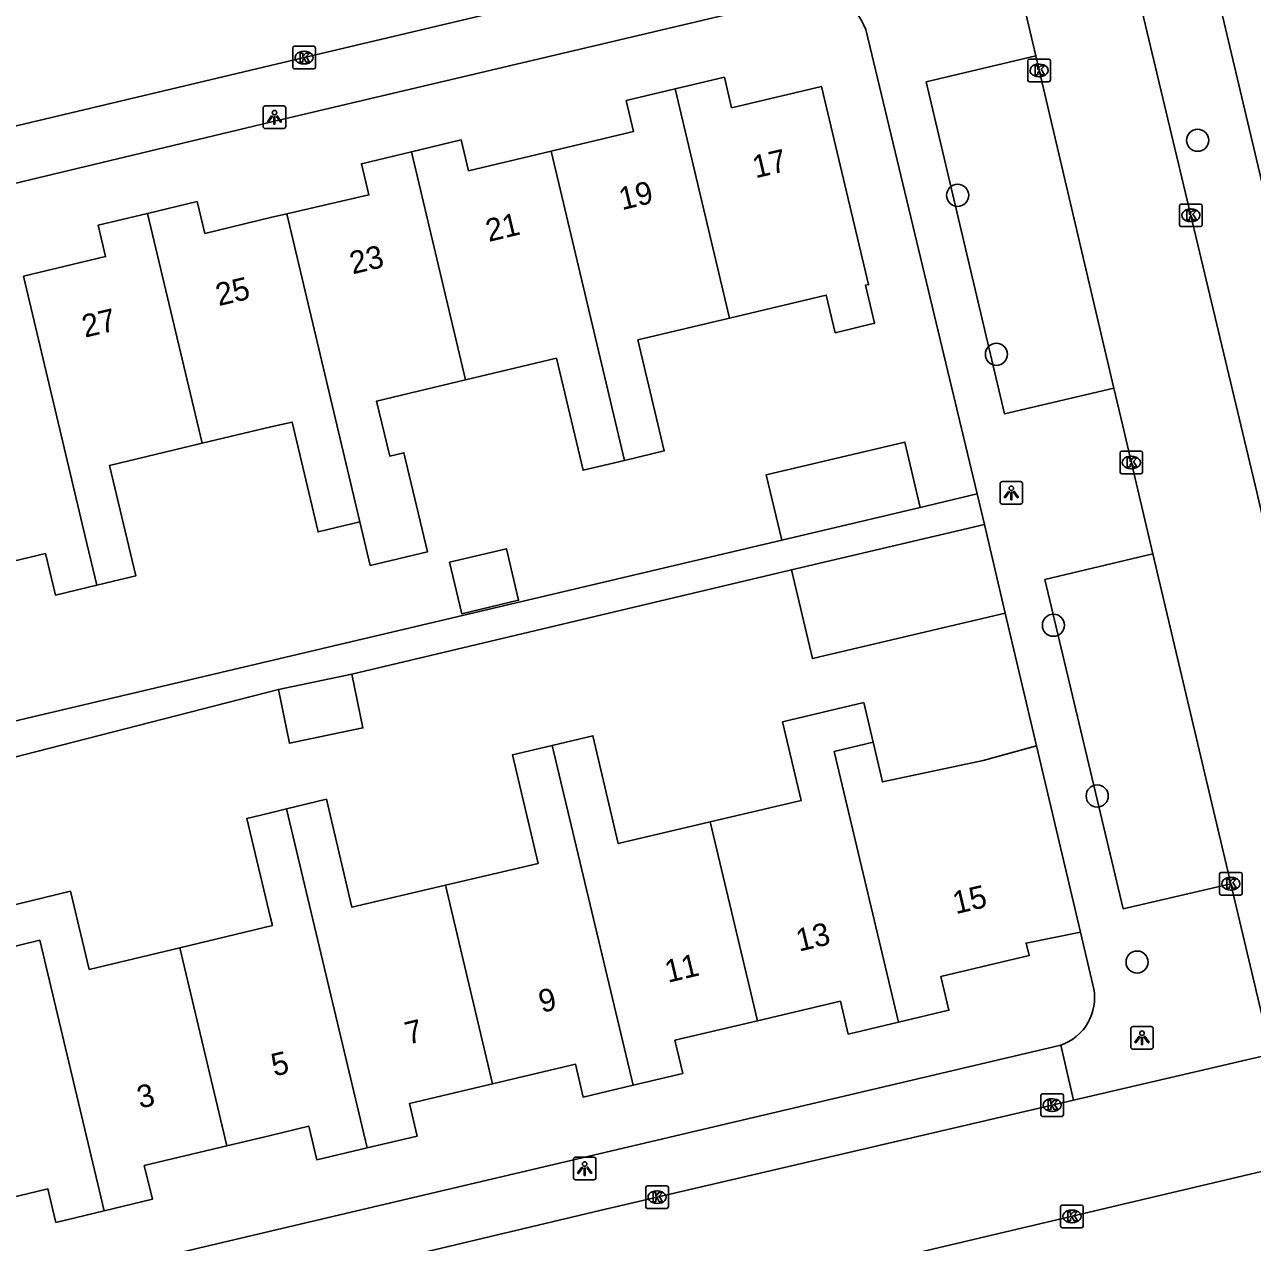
# Model space of a CAD drawing. Extents: x 158038 to 159242, y 380133 to 381214.
# Drawn here: x 158989.1 to 159043.4, y 380816.2 to 380870 of the extents above; entities that cross this region are included whole.
import ezdxf

# ---------------------------------------------------------------- set-up
doc = ezdxf.new("R2010")
doc.units = 0
for name, color, linetype in [('IMGEO_Boom', 7, 'Continuous'), ('IMGEO_Kolk', 7, 'Continuous'), ('IMGEO_Lichtpunt', 7, 'Continuous'), ('IMGEO_Pand', 7, 'Continuous'), ('IMGEO_Pand_nummerreeks', 7, 'Continuous'), ('IMGEO_Rijbaan_lokaal_open', 7, 'Continuous'), ('IMGEO_Voetpad_open', 7, 'Continuous')]:
    doc.layers.add(name, color=color, linetype=linetype)

msp = doc.modelspace()

# ---------------------------------------------------------------- linework, layer by layer
at = {"layer": 'IMGEO_Boom'}
for centre in [(159040.976, 380864.887), (159030.369, 380862.453), (159032.083, 380855.424), (159034.603, 380843.447), (159036.537, 380835.897), (159038.302, 380828.55)]:
    msp.add_circle(centre, 0.489, dxfattribs=at)
at = {"layer": 'IMGEO_Kolk'}
for p, q in [((159000.984, 380868.114), (159000.984, 380868.966)), ((159001.059, 380869.04), (159001.911, 380869.04)), ((159001.472, 380868.82), (159001.497, 380868.82)), ((159001.985, 380868.966), (159001.985, 380868.114)), ((159001.495, 380868.26), (159001.47, 380868.26)), ((159033.47, 380867.548), (159033.47, 380868.4)), ((159033.545, 380868.474), (159034.397, 380868.474)), ((159033.958, 380868.254), (159033.983, 380868.254)), ((159034.471, 380868.4), (159034.471, 380867.548)), ((159001.911, 380868.04), (159001.059, 380868.04)), ((159033.981, 380867.694), (159033.956, 380867.694)), ((159034.397, 380867.474), (159033.545, 380867.474)), ((159040.178, 380861.142), (159040.178, 380861.994)), ((159040.253, 380862.068), (159041.105, 380862.068)), ((159040.666, 380861.848), (159040.691, 380861.848)), ((159041.179, 380861.994), (159041.179, 380861.142)), ((159041.105, 380861.068), (159040.253, 380861.068)), ((159040.689, 380861.288), (159040.664, 380861.288)), ((159037.546, 380850.215), (159037.546, 380851.067)), ((159037.621, 380851.141), (159038.473, 380851.141)), ((159038.034, 380850.921), (159038.059, 380850.921)), ((159038.547, 380851.067), (159038.547, 380850.215)), ((159038.057, 380850.361), (159038.032, 380850.361)), ((159038.473, 380850.141), (159037.621, 380850.141)), ((159041.945, 380831.589), (159041.945, 380832.441)), ((159042.02, 380832.515), (159042.872, 380832.515)), ((159042.433, 380832.295), (159042.458, 380832.295)), ((159042.946, 380832.441), (159042.946, 380831.589)), ((159042.456, 380831.735), (159042.431, 380831.735)), ((159042.872, 380831.515), (159042.02, 380831.515)), ((159034.047, 380821.802), (159034.047, 380822.654)), ((159034.122, 380822.728), (159034.974, 380822.728)), ((159034.535, 380822.508), (159034.56, 380822.508)), ((159035.048, 380822.654), (159035.048, 380821.802)), ((159034.558, 380821.948), (159034.533, 380821.948)), ((159034.974, 380821.728), (159034.122, 380821.728)), ((159016.585, 380817.732), (159016.585, 380818.584)), ((159016.66, 380818.658), (159017.512, 380818.658)), ((159017.073, 380818.438), (159017.098, 380818.438)), ((159017.586, 380818.584), (159017.586, 380817.732)), ((159017.512, 380817.658), (159016.66, 380817.658)), ((159017.096, 380817.878), (159017.071, 380817.878)), ((159034.921, 380816.881), (159034.921, 380817.733)), ((159034.996, 380817.807), (159035.848, 380817.807)), ((159035.922, 380817.733), (159035.922, 380816.881)), ((159035.409, 380817.587), (159035.434, 380817.587)), ((159035.848, 380816.807), (159034.996, 380816.807)), ((159035.432, 380817.027), (159035.407, 380817.027))]:
    msp.add_line(p, q, dxfattribs=at)
for points in [[(159000.984, 380868.114), (159000.984, 380868.966)], [(159001.059, 380869.04), (159001.911, 380869.04)], [(159001.305, 380868.74), (159001.428, 380868.74), (159001.428, 380868.589), (159001.558, 380868.74), (159001.722, 380868.74), (159001.576, 380868.589), (159001.729, 380868.34), (159001.577, 380868.34), (159001.492, 380868.504), (159001.428, 380868.437), (159001.428, 380868.34), (159001.305, 380868.34), (159001.305, 380868.74)], [(159001.985, 380868.966), (159001.985, 380868.114)], [(159033.47, 380867.548), (159033.47, 380868.4)], [(159033.545, 380868.474), (159034.397, 380868.474)], [(159033.791, 380868.174), (159033.914, 380868.174), (159033.914, 380868.023), (159034.044, 380868.174), (159034.208, 380868.174), (159034.062, 380868.023), (159034.215, 380867.774), (159034.063, 380867.774), (159033.978, 380867.938), (159033.914, 380867.871), (159033.914, 380867.774), (159033.791, 380867.774), (159033.791, 380868.174)], [(159034.471, 380868.4), (159034.471, 380867.548)], [(159001.911, 380868.04), (159001.059, 380868.04)], [(159034.397, 380867.474), (159033.545, 380867.474)], [(159040.178, 380861.142), (159040.178, 380861.994)], [(159040.253, 380862.068), (159041.105, 380862.068)], [(159040.499, 380861.768), (159040.622, 380861.768), (159040.622, 380861.617), (159040.752, 380861.768), (159040.916, 380861.768), (159040.77, 380861.617), (159040.923, 380861.368), (159040.771, 380861.368), (159040.686, 380861.532), (159040.622, 380861.465), (159040.622, 380861.368), (159040.499, 380861.368), (159040.499, 380861.768)], [(159041.179, 380861.994), (159041.179, 380861.142)], [(159041.105, 380861.068), (159040.253, 380861.068)], [(159037.546, 380850.215), (159037.546, 380851.067)], [(159037.621, 380851.141), (159038.473, 380851.141)], [(159037.867, 380850.841), (159037.99, 380850.841), (159037.99, 380850.69), (159038.12, 380850.841), (159038.284, 380850.841), (159038.138, 380850.69), (159038.291, 380850.441), (159038.139, 380850.441), (159038.054, 380850.605), (159037.99, 380850.538), (159037.99, 380850.441), (159037.867, 380850.441), (159037.867, 380850.841)], [(159038.547, 380851.067), (159038.547, 380850.215)], [(159038.473, 380850.141), (159037.621, 380850.141)], [(159041.945, 380831.589), (159041.945, 380832.441)], [(159042.02, 380832.515), (159042.872, 380832.515)], [(159042.946, 380832.441), (159042.946, 380831.589)], [(159042.266, 380832.215), (159042.389, 380832.215), (159042.389, 380832.064), (159042.519, 380832.215), (159042.683, 380832.215), (159042.537, 380832.064), (159042.69, 380831.815), (159042.538, 380831.815), (159042.453, 380831.979), (159042.389, 380831.912), (159042.389, 380831.815), (159042.266, 380831.815), (159042.266, 380832.215)], [(159042.872, 380831.515), (159042.02, 380831.515)], [(159034.047, 380821.802), (159034.047, 380822.654)], [(159034.122, 380822.728), (159034.974, 380822.728)], [(159035.048, 380822.654), (159035.048, 380821.802)], [(159034.368, 380822.428), (159034.491, 380822.428), (159034.491, 380822.277), (159034.621, 380822.428), (159034.785, 380822.428), (159034.639, 380822.277), (159034.792, 380822.028), (159034.64, 380822.028), (159034.555, 380822.192), (159034.491, 380822.125), (159034.491, 380822.028), (159034.368, 380822.028), (159034.368, 380822.428)], [(159034.974, 380821.728), (159034.122, 380821.728)], [(159016.585, 380817.732), (159016.585, 380818.584)], [(159016.66, 380818.658), (159017.512, 380818.658)], [(159016.906, 380818.358), (159017.029, 380818.358), (159017.029, 380818.207), (159017.159, 380818.358), (159017.323, 380818.358), (159017.177, 380818.207), (159017.33, 380817.958), (159017.178, 380817.958), (159017.093, 380818.122), (159017.029, 380818.055), (159017.029, 380817.958), (159016.906, 380817.958), (159016.906, 380818.358)], [(159017.586, 380818.584), (159017.586, 380817.732)], [(159017.512, 380817.658), (159016.66, 380817.658)], [(159034.921, 380816.881), (159034.921, 380817.733)], [(159034.996, 380817.807), (159035.848, 380817.807)], [(159035.922, 380817.733), (159035.922, 380816.881)], [(159035.242, 380817.507), (159035.365, 380817.507), (159035.365, 380817.356), (159035.495, 380817.507), (159035.659, 380817.507), (159035.513, 380817.356), (159035.666, 380817.107), (159035.514, 380817.107), (159035.429, 380817.271), (159035.365, 380817.204), (159035.365, 380817.107), (159035.242, 380817.107), (159035.242, 380817.507)], [(159035.848, 380816.807), (159034.996, 380816.807)]]:
    msp.add_lwpolyline(points, dxfattribs=at)
for centre, start, end in [((159001.061, 380868.964), 91.552, 178.448), ((159001.061, 380868.964), 91.552, 178.448), ((159001.909, 380868.964), 1.552, 88.448), ((159001.909, 380868.964), 1.552, 88.448), ((159001.061, 380868.116), 181.552, 268.448), ((159001.061, 380868.116), 181.552, 268.448), ((159001.909, 380868.116), 271.552, 358.448), ((159001.909, 380868.116), 271.552, 358.448), ((159033.547, 380868.398), 91.552, 178.448), ((159033.547, 380868.398), 91.552, 178.448), ((159034.395, 380868.398), 1.552, 88.448), ((159034.395, 380868.398), 1.552, 88.448), ((159033.547, 380867.55), 181.552, 268.448), ((159033.547, 380867.55), 181.552, 268.448), ((159034.395, 380867.55), 271.552, 358.448), ((159034.395, 380867.55), 271.552, 358.448), ((159040.255, 380861.992), 91.552, 178.448), ((159040.255, 380861.992), 91.552, 178.448), ((159041.103, 380861.992), 1.552, 88.448), ((159041.103, 380861.992), 1.552, 88.448), ((159040.255, 380861.144), 181.552, 268.448), ((159040.255, 380861.144), 181.552, 268.448), ((159041.103, 380861.144), 271.552, 358.448), ((159041.103, 380861.144), 271.552, 358.448), ((159037.623, 380851.065), 91.552, 178.448), ((159037.623, 380851.065), 91.552, 178.448), ((159038.471, 380851.065), 1.552, 88.448), ((159038.471, 380851.065), 1.552, 88.448), ((159037.623, 380850.217), 181.552, 268.448), ((159037.623, 380850.217), 181.552, 268.448), ((159038.471, 380850.217), 271.552, 358.448), ((159038.471, 380850.217), 271.552, 358.448), ((159042.022, 380832.439), 91.552, 178.448), ((159042.022, 380832.439), 91.552, 178.448), ((159042.87, 380832.439), 1.552, 88.448), ((159042.87, 380832.439), 1.552, 88.448), ((159042.022, 380831.591), 181.552, 268.448), ((159042.022, 380831.591), 181.552, 268.448), ((159042.87, 380831.591), 271.552, 358.448), ((159042.87, 380831.591), 271.552, 358.448), ((159034.124, 380822.652), 91.552, 178.448), ((159034.124, 380822.652), 91.552, 178.448), ((159034.972, 380822.652), 1.552, 88.448), ((159034.972, 380822.652), 1.552, 88.448), ((159034.124, 380821.804), 181.552, 268.448), ((159034.124, 380821.804), 181.552, 268.448), ((159034.972, 380821.804), 271.552, 358.448), ((159034.972, 380821.804), 271.552, 358.448), ((159016.662, 380818.582), 91.552, 178.448), ((159016.662, 380818.582), 91.552, 178.448), ((159017.51, 380818.582), 1.552, 88.448), ((159017.51, 380818.582), 1.552, 88.448), ((159016.662, 380817.734), 181.552, 268.448), ((159016.662, 380817.734), 181.552, 268.448), ((159017.51, 380817.734), 271.552, 358.448), ((159017.51, 380817.734), 271.552, 358.448), ((159034.998, 380817.731), 91.552, 178.448), ((159034.998, 380817.731), 91.552, 178.448), ((159035.846, 380817.731), 1.552, 88.448), ((159035.846, 380817.731), 1.552, 88.448), ((159034.998, 380816.883), 181.552, 268.448), ((159034.998, 380816.883), 181.552, 268.448), ((159035.846, 380816.883), 271.552, 358.448), ((159035.846, 380816.883), 271.552, 358.448)]:
    msp.add_arc(centre, 0.0765, start, end, dxfattribs=at)
for centre, major_axis, ratio, start_param, end_param in [((159001.471, 380868.54), (-0.387, 0.002), 0.722429, 4.712389, 7.853982), ((159001.496, 380868.54), (-0.39, 0.002), 0.717154, 1.570796, 4.712389), ((159033.957, 380867.974), (-0.387, 0.002), 0.722429, 4.712389, 7.853982), ((159033.982, 380867.974), (-0.39, 0.002), 0.717154, 1.570796, 4.712389), ((159040.665, 380861.568), (-0.387, 0.002), 0.722429, 4.712389, 7.853982), ((159040.69, 380861.568), (-0.39, 0.002), 0.717154, 1.570796, 4.712389), ((159038.033, 380850.641), (-0.387, 0.002), 0.722429, 4.712389, 7.853982), ((159038.058, 380850.641), (-0.39, 0.002), 0.717154, 1.570796, 4.712389), ((159042.432, 380832.015), (-0.387, 0.002), 0.722429, 4.712389, 7.853982), ((159042.457, 380832.015), (-0.39, 0.002), 0.717154, 1.570796, 4.712389), ((159034.534, 380822.228), (-0.387, 0.002), 0.722429, 4.712389, 7.853982), ((159034.559, 380822.228), (-0.39, 0.002), 0.717154, 1.570796, 4.712389), ((159017.072, 380818.158), (-0.387, 0.002), 0.722429, 4.712389, 7.853982), ((159017.097, 380818.158), (-0.39, 0.002), 0.717154, 1.570796, 4.712389), ((159035.408, 380817.307), (-0.387, 0.002), 0.722429, 4.712389, 7.853982), ((159035.433, 380817.307), (-0.39, 0.002), 0.717154, 1.570796, 4.712389)]:
    msp.add_ellipse(centre, major_axis=major_axis, ratio=ratio, start_param=start_param, end_param=end_param, dxfattribs=at)
at = {"layer": 'IMGEO_Lichtpunt'}
for p, q in [((158999.674, 380866.308), (158999.674, 380865.501)), ((158999.674, 380866.308), (158999.674, 380865.501)), ((159000.576, 380866.403), (158999.768, 380866.403)), ((159000.576, 380866.403), (158999.768, 380866.403)), ((159000.67, 380865.501), (159000.67, 380866.308)), ((159000.67, 380865.501), (159000.67, 380866.308)), ((158999.768, 380865.407), (159000.576, 380865.407)), ((158999.768, 380865.407), (159000.576, 380865.407)), ((159032.245, 380849.7), (159032.245, 380848.893)), ((159032.245, 380849.7), (159032.245, 380848.893)), ((159033.147, 380849.795), (159032.339, 380849.795)), ((159033.147, 380849.795), (159032.339, 380849.795)), ((159033.241, 380848.893), (159033.241, 380849.7)), ((159033.241, 380848.893), (159033.241, 380849.7)), ((159032.339, 380848.799), (159033.147, 380848.799)), ((159032.339, 380848.799), (159033.147, 380848.799)), ((159038.02, 380825.608), (159038.02, 380824.801)), ((159038.02, 380825.608), (159038.02, 380824.801)), ((159038.922, 380825.703), (159038.114, 380825.703)), ((159038.922, 380825.703), (159038.114, 380825.703)), ((159039.016, 380824.801), (159039.016, 380825.608)), ((159039.016, 380824.801), (159039.016, 380825.608)), ((159038.114, 380824.707), (159038.922, 380824.707)), ((159038.114, 380824.707), (159038.922, 380824.707)), ((159013.388, 380819.827), (159013.388, 380819.02)), ((159013.388, 380819.827), (159013.388, 380819.02)), ((159014.29, 380819.922), (159013.482, 380819.922)), ((159014.29, 380819.922), (159013.482, 380819.922)), ((159014.384, 380819.02), (159014.384, 380819.827)), ((159014.384, 380819.02), (159014.384, 380819.827)), ((159013.482, 380818.926), (159014.29, 380818.926)), ((159013.482, 380818.926), (159014.29, 380818.926))]:
    msp.add_line(p, q, dxfattribs=at)
for points in [[(159000.048, 380865.972), (159000.087, 380865.944), (158999.899, 380865.682), (158999.861, 380865.709), (159000.048, 380865.972)], [(159000.15, 380865.924), (159000.197, 380865.924), (159000.197, 380865.602), (159000.15, 380865.602), (159000.15, 380865.924)], [(159000.26, 380865.944), (159000.298, 380865.971), (159000.485, 380865.709), (159000.446, 380865.681), (159000.26, 380865.944)], [(159032.619, 380849.364), (159032.658, 380849.336), (159032.47, 380849.074), (159032.432, 380849.101), (159032.619, 380849.364)], [(159032.721, 380849.316), (159032.768, 380849.316), (159032.768, 380848.994), (159032.721, 380848.994), (159032.721, 380849.316)], [(159032.831, 380849.336), (159032.869, 380849.363), (159033.056, 380849.101), (159033.017, 380849.073), (159032.831, 380849.336)], [(159038.394, 380825.272), (159038.433, 380825.244), (159038.245, 380824.982), (159038.207, 380825.009), (159038.394, 380825.272)], [(159038.496, 380825.224), (159038.543, 380825.224), (159038.543, 380824.902), (159038.496, 380824.902), (159038.496, 380825.224)], [(159038.606, 380825.244), (159038.644, 380825.271), (159038.831, 380825.009), (159038.792, 380824.981), (159038.606, 380825.244)], [(159013.762, 380819.491), (159013.801, 380819.463), (159013.613, 380819.201), (159013.575, 380819.228), (159013.762, 380819.491)], [(159013.864, 380819.443), (159013.911, 380819.443), (159013.911, 380819.121), (159013.864, 380819.121), (159013.864, 380819.443)], [(159013.974, 380819.463), (159014.012, 380819.49), (159014.199, 380819.228), (159014.16, 380819.2), (159013.974, 380819.463)]]:
    msp.add_lwpolyline(points, dxfattribs=at)
for centre in [(159000.173, 380866.106), (159032.744, 380849.498), (159038.519, 380825.406), (159013.887, 380819.625)]:
    msp.add_circle(centre, 0.0994, dxfattribs=at)
for centre, start, end in [((158999.768, 380866.308), 90, 180), ((158999.768, 380866.308), 90, 180), ((159000.576, 380866.308), 0, 90), ((159000.576, 380866.308), 0, 90), ((158999.768, 380865.501), 180, 270), ((158999.768, 380865.501), 180, 270), ((159000.576, 380865.501), 270, 0), ((159000.576, 380865.501), 270, 360), ((159032.339, 380849.7), 90, 180), ((159032.339, 380849.7), 90, 180), ((159033.147, 380849.7), 0, 90), ((159033.147, 380849.7), 0, 90), ((159032.339, 380848.893), 180, 270), ((159032.339, 380848.893), 180, 270), ((159033.147, 380848.893), 270, 0), ((159033.147, 380848.893), 270, 360), ((159038.114, 380825.608), 90, 180), ((159038.114, 380825.608), 90, 180), ((159038.922, 380825.608), 0, 90), ((159038.922, 380825.608), 0, 90), ((159038.114, 380824.801), 180, 270), ((159038.114, 380824.801), 180, 270), ((159038.922, 380824.801), 270, 0), ((159038.922, 380824.801), 270, 360), ((159013.482, 380819.827), 90, 180), ((159013.482, 380819.827), 90, 180), ((159014.29, 380819.827), 0, 90), ((159014.29, 380819.827), 0, 90), ((159013.482, 380819.02), 180, 270), ((159013.482, 380819.02), 180, 270), ((159014.29, 380819.02), 270, 0), ((159014.29, 380819.02), 270, 360)]:
    msp.add_arc(centre, 0.0946, start, end, dxfattribs=at)
at = {"layer": 'IMGEO_Pand'}
for points in [[(159017.89, 380867.155), (159020.06, 380867.672), (159020.381, 380866.322), (159024.346, 380867.266), (159026.431, 380858.507), (159026.295, 380858.475), (159026.696, 380856.793), (159024.957, 380856.379), (159024.56, 380858.044), (159020.293, 380857.028)], [(159012.399, 380864.409), (159016.044, 380865.277), (159015.72, 380866.638), (159017.89, 380867.155)], [(159020.293, 380857.028), (159017.89, 380867.155)], [(159006.225, 380864.375), (159008.432, 380864.901), (159008.756, 380863.542), (159012.399, 380864.409)], [(159000.717, 380861.631), (159004.347, 380862.469), (159004.019, 380863.85), (159006.225, 380864.375)], [(159006.225, 380864.375), (159008.618, 380854.29)], [(159012.399, 380864.409), (159015.644, 380850.735)], [(158994.57, 380861.653), (158996.761, 380862.178), (158997.097, 380860.771), (159000, 380861.466), (159000.717, 380861.631)], [(158989.082, 380858.875), (158992.712, 380859.744), (158992.38, 380861.129), (158994.57, 380861.653)], [(158996.982, 380851.49), (158994.57, 380861.653)], [(159003.948, 380848.012), (159000.717, 380861.631)], [(158989.082, 380858.875), (158991.886, 380847.054), (158992.322, 380845.217)], [(159020.293, 380857.028), (159016.235, 380856.061), (159017.403, 380851.154), (159015.644, 380850.735)], [(159015.644, 380850.735), (159013.814, 380850.299), (159012.636, 380855.247), (159008.618, 380854.29)], [(159008.618, 380854.29), (159004.69, 380853.355), (159005.269, 380850.923), (159005.896, 380851.072), (159006.939, 380846.694), (159004.409, 380846.092), (159003.948, 380848.012)], [(159003.948, 380848.012), (159002.106, 380847.573), (159000.952, 380852.429), (159000.007, 380852.214), (158996.982, 380851.49)], [(158996.982, 380851.49), (158992.883, 380850.509), (158994.051, 380845.631), (158992.322, 380845.217)], [(159022.598, 380847.208), (159021.914, 380850.096), (159028.036, 380851.545), (159028.72, 380848.657)], [(158992.322, 380845.217), (158990.49, 380844.779), (158990.051, 380846.615), (158986.041, 380845.656), (158985.318, 380848.703)], [(159028.72, 380848.657), (159022.598, 380847.208)], [(159023.027, 380845.887), (159031.553, 380847.896)], [(159031.553, 380847.896), (159032.475, 380843.983)], [(159007.913, 380846.23), (159010.423, 380846.828), (159010.965, 380844.549), (159008.455, 380843.952), (159007.913, 380846.23)], [(159032.475, 380843.983), (159023.949, 380841.974), (159023.027, 380845.887)], [(159000.349, 380840.606), (159003.592, 380841.278)], [(159003.592, 380841.278), (159004.085, 380838.902), (159000.842, 380838.23), (159000.349, 380840.606)], [(159019.436, 380834.748), (159023.456, 380835.696), (159022.635, 380839.179), (159026.222, 380840.024), (159026.635, 380838.27)], [(159012.444, 380838.132), (159014.247, 380838.557), (159015.37, 380833.79), (159019.436, 380834.748)], [(159026.635, 380838.27), (159024.907, 380837.861), (159027.757, 380825.895)], [(159026.635, 380838.27), (159027.049, 380836.514), (159031.492, 380837.469), (159033.856, 380838.119)], [(159007.727, 380831.947), (159011.83, 380832.914), (159010.697, 380837.721), (159012.444, 380838.132)], [(159012.444, 380838.132), (159016.022, 380823.103)], [(159033.856, 380838.119), (159035.8, 380829.869)], [(159000.701, 380835.325), (159002.473, 380835.748), (159003.598, 380830.974), (159007.727, 380831.947)], [(158995.99, 380829.185), (159000.083, 380830.165), (159000, 380830.51), (158998.948, 380834.905), (159000, 380835.157), (159000.701, 380835.325)], [(159004.267, 380820.338), (159000.701, 380835.325)], [(159021.529, 380825.956), (159019.436, 380834.748)], [(159009.815, 380823.169), (159007.727, 380831.947)], [(158987.989, 380829.085), (158987.573, 380830.823), (158991.154, 380831.68), (158991.981, 380828.226), (158995.99, 380829.185)], [(159035.8, 380829.869), (159033.394, 380829.394), (159033.525, 380828.839), (159029.631, 380827.921), (159029.984, 380826.42), (159027.757, 380825.895)], [(158992.645, 380817.554), (158990.515, 380817.044), (158990.161, 380818.525), (158986.239, 380817.586), (158984.147, 380826.327), (158988.405, 380827.346), (158987.989, 380829.085)], [(158992.645, 380817.554), (158989.799, 380829.516), (158987.989, 380829.085)], [(158995.99, 380829.185), (158998.075, 380820.427)], [(159027.757, 380825.895), (159025.529, 380825.37), (159025.187, 380826.818), (159021.529, 380825.956)], [(159021.529, 380825.956), (159017.872, 380825.094), (159018.219, 380823.621), (159016.022, 380823.103)], [(159016.022, 380823.103), (159013.826, 380822.586), (159013.485, 380824.034), (159009.815, 380823.169)], [(159009.815, 380823.169), (159006.147, 380822.305), (159006.488, 380820.861), (159004.267, 380820.338)], [(159004.267, 380820.338), (159002.046, 380819.814), (159001.699, 380821.293), (159000, 380820.888), (158998.075, 380820.427)], [(158998.075, 380820.427), (158994.421, 380819.552), (158994.777, 380818.064), (158992.645, 380817.554)]]:
    msp.add_lwpolyline(points, dxfattribs=at)
at = {"layer": 'IMGEO_Rijbaan_lokaal_open'}
for points in [[(159035.826, 380881.856), (159037.126, 380876.463), (159043.598, 380849.322), (159050.176, 380820.792)], [(159033.819, 380868.623), (159032.128, 380875.818)], [(159022.868, 380873.619), (159000, 380868.189), (158972.991, 380861.775)], [(159033.819, 380868.623), (159037.273, 380853.93)], [(159039.001, 380846.606), (159037.653, 380852.313), (159037.273, 380853.93)], [(159039.001, 380846.606), (159042.449, 380832.005)], [(159044.226, 380824.483), (159042.449, 380832.005)], [(159035.495, 380822.448), (159044.226, 380824.483)], [(158985.175, 380810.592), (159000, 380814.112), (159014.56, 380817.568), (159035.495, 380822.448)], [(159045.366, 380819.656), (159017.906, 380813.172), (159012.95, 380811.984)]]:
    msp.add_lwpolyline(points, dxfattribs=at)
at = {"layer": 'IMGEO_Voetpad_open'}
for points in [[(159054.412, 380818.274), (159034.663, 380901.723)], [(159031.228, 380849.251), (159026.306, 380869.779), (159026.231, 380869.971), (159026.139, 380870.155), (159026.031, 380870.331), (159025.908, 380870.496), (159025.771, 380870.649), (159025.62, 380870.79), (159025.458, 380870.916), (159025.285, 380871.027), (159025.102, 380871.123), (159024.912, 380871.202), (159024.715, 380871.264), (159024.514, 380871.307), (159024.31, 380871.333), (159024.104, 380871.34), (159023.899, 380871.329), (159023.695, 380871.3), (159023.494, 380871.252), (159023.434, 380871.234)], [(159023.434, 380871.234), (159000, 380865.687), (158973.665, 380859.384)], [(159037.273, 380853.93), (159032.436, 380852.797), (159028.981, 380867.464), (159033.819, 380868.623)], [(159028.72, 380848.657), (159031.228, 380849.251)], [(159031.228, 380849.251), (159031.553, 380847.896)], [(158987.611, 380838.954), (159022.598, 380847.208)], [(159042.449, 380832.005), (159037.681, 380830.911), (159034.226, 380845.464), (159039.001, 380846.606)], [(159003.592, 380841.278), (159023.027, 380845.887)], [(159032.475, 380843.983), (159033.856, 380838.119)], [(158987.937, 380837.42), (159000.349, 380840.606)], [(159035.8, 380829.869), (159036.391, 380827.352), (159036.413, 380827.19), (159036.424, 380826.993), (159036.417, 380826.795), (159036.393, 380826.599), (159036.351, 380826.406), (159036.292, 380826.218), (159036.216, 380826.036), (159036.125, 380825.861), (159036.018, 380825.695), (159035.897, 380825.539), (159035.762, 380825.394), (159035.615, 380825.263), (159035.457, 380825.145), (159035.289, 380825.041), (159035.112, 380824.953), (159034.928, 380824.881)], [(159034.928, 380824.881), (159000, 380816.657), (158984.628, 380813.034)], [(159034.928, 380824.881), (159035.495, 380822.448)]]:
    msp.add_lwpolyline(points, dxfattribs=at)

# ---------------------------------------------------------------- texts
at = {"layer": 'IMGEO_Pand_nummerreeks'}
for s, rotation, p in [('17', 13.4123, (159021.438, 380863.201)), ('19', 13.4123, (159015.531, 380861.792)), ('21', 13.4123, (159009.646, 380860.389)), ('23', 13.4123, (159003.629, 380858.954)), ('25', 13.2923, (158997.71, 380857.551)), ('27', 13.2926, (158991.797, 380856.155)), ('15', 13.2651, (159030.284, 380830.665)), ('13', 13.3861, (159023.36, 380829.01)), ('11', 13.3861, (159017.561, 380827.631)), ('9', 13.3861, (159011.986, 380826.303)), ('7', 13.3861, (159006.075, 380824.896)), ('5', 13.3861, (159000.164, 380823.49)), ('3', 13.3233, (158994.232, 380822.069))]:
    msp.add_text(s, height=1, rotation=rotation, dxfattribs=at).set_placement(p)

doc.saveas('drawing.dxf')
